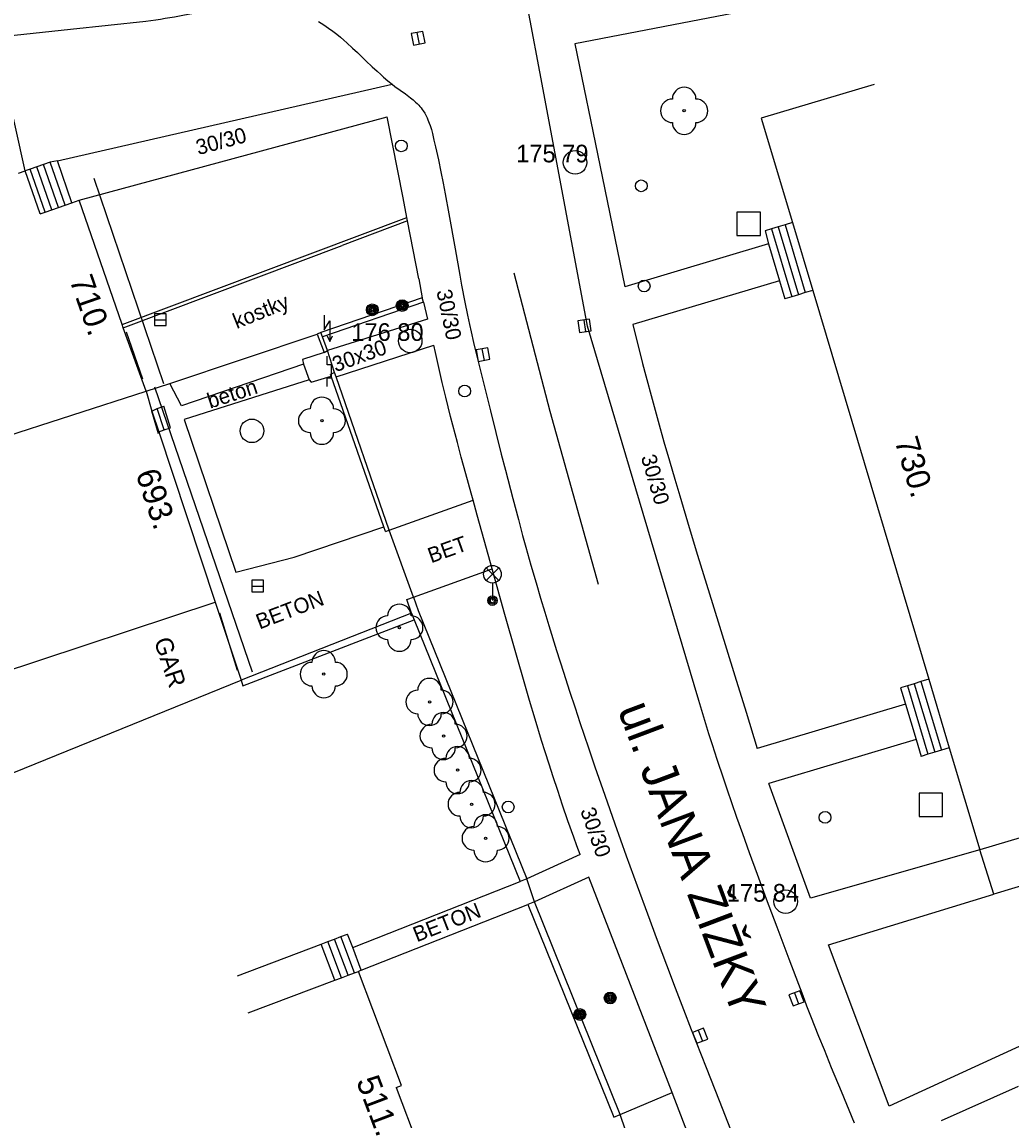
# Model space of a CAD drawing. Extents: x -539515 to -538098, y -1182060 to -1180157.
# Drawn here: x -538321.16 to -538279.17, y -1181221.62 to -1181175 of the extents above; entities that cross this region are included whole.
import ezdxf

# ---------------------------------------------------------------- set-up
doc = ezdxf.new("R2010")
doc.units = 0
for name, color, linetype in [('Vrstva 1', 7, 'Continuous'), ('Vrstva 11', 7, 'Continuous'), ('Vrstva 13', 7, 'Continuous'), ('Vrstva 14', 7, 'Continuous'), ('Vrstva 15', 7, 'Continuous'), ('Vrstva 22', 7, 'Continuous'), ('Vrstva 24', 7, 'Continuous'), ('Vrstva 25', 7, 'Continuous'), ('Vrstva 26', 7, 'Continuous'), ('Vrstva 27', 7, 'Continuous'), ('Vrstva 28', 7, 'Continuous'), ('Vrstva 33', 7, 'Continuous'), ('Vrstva 40', 7, 'Continuous'), ('Vrstva 41', 7, 'Continuous'), ('Vrstva 47', 7, 'Continuous'), ('Vrstva 49', 7, 'Continuous'), ('Vrstva 57', 7, 'Continuous'), ('Vrstva 68', 7, 'Continuous'), ('Vrstva 88', 7, 'Continuous')]:
    doc.layers.add(name, color=color, linetype=linetype)

msp = doc.modelspace()

# ---------------------------------------------------------------- linework, layer by layer
at = {"layer": 'Vrstva 1'}
for p, q in [((-538284.989, -1181177.649), (-538289.78, -1181179.08)), ((-538320.388, -1181183.142), (-538321.02, -1181181.32)), ((-538325.75, -1181193.85), (-538315.89, -1181190.68)), ((-538322.85, -1181202.91), (-538312.96, -1181199.64)), ((-538312.96, -1181199.64), (-538311.85, -1181202.94)), ((-538321.51, -1181206.86), (-538311.85, -1181202.94)), ((-538275.709, -1181208.719), (-538280.5, -1181210.15)), ((-538305.05, -1181220.15), (-538306.88, -1181215.31)), ((-538305.279, -1181220.237), (-538305.05, -1181220.15)), ((-538305.279, -1181220.237), (-538303.86, -1181223.99))]:
    msp.add_line(p, q, dxfattribs=at)
for points in [[(-538289.78, -1181179.08), (-538288.455, -1181183.515)], [(-538321.306, -1181181.419), (-538321.02, -1181181.32)], [(-538319.327, -1181182.773), (-538319.044, -1181182.675)], [(-538319.044, -1181182.675), (-538318.74, -1181182.57)], [(-538316.909, -1181187.845), (-538318.74, -1181182.57)], [(-538320.388, -1181183.142), (-538320.177, -1181183.068)], [(-538320.177, -1181183.068), (-538319.894, -1181182.97)], [(-538319.894, -1181182.97), (-538319.61, -1181182.871)], [(-538319.61, -1181182.871), (-538319.327, -1181182.773)], [(-538288.455, -1181183.515), (-538287.594, -1181186.399)], [(-538287.594, -1181186.399), (-538282.663, -1181202.909)], [(-538316.86, -1181187.986), (-538316.909, -1181187.845)], [(-538315.89, -1181190.68), (-538316.86, -1181187.986)], [(-538315.89, -1181190.68), (-538315.65, -1181191.53)], [(-538315.65, -1181191.53), (-538315.355, -1181192.398)], [(-538315.355, -1181192.398), (-538312.96, -1181199.64)], [(-538282.663, -1181202.909), (-538281.793, -1181205.822)], [(-538281.793, -1181205.822), (-538280.5, -1181210.15)], [(-538307.321, -1181215.477), (-538307.04, -1181215.371)], [(-538307.04, -1181215.371), (-538306.88, -1181215.31)], [(-538311.557, -1181217.078), (-538307.882, -1181215.689)], [(-538307.882, -1181215.689), (-538307.601, -1181215.583)], [(-538307.601, -1181215.583), (-538307.321, -1181215.477)]]:
    msp.add_lwpolyline(points, dxfattribs=at)
at = {"layer": 'Vrstva 11'}
for p, q in [((-538307.9, -1181189.88), (-538308.19, -1181188.95)), ((-538304.54, -1181199.42), (-538305.57, -1181196.58)), ((-538299.41, -1181212.36), (-538299.73, -1181211.38)), ((-538294.71, -1181224.5), (-538295.76, -1181221.39))]:
    msp.add_line(p, q, dxfattribs=at)
at = {"layer": 'Vrstva 13'}
for p, q in [((-538286.171, -1181173.699), (-538297.69, -1181175.93)), ((-538297.69, -1181175.93), (-538296.63, -1181181.085)), ((-538319.66, -1181180.9), (-538305.45, -1181177.64)), ((-538318.74, -1181182.57), (-538305.66, -1181179.02)), ((-538320.177, -1181183.068), (-538320.809, -1181181.247)), ((-538319.894, -1181182.97), (-538320.526, -1181181.149)), ((-538319.61, -1181182.871), (-538320.242, -1181181.05)), ((-538319.327, -1181182.773), (-538319.959, -1181180.952)), ((-538319.044, -1181182.675), (-538319.66, -1181180.9)), ((-538296.63, -1181181.085), (-538295.57, -1181186.24)), ((-538304.792, -1181183.445), (-538307.57, -1181184.49)), ((-538288.768, -1181183.608), (-538287.907, -1181186.492)), ((-538289.343, -1181183.78), (-538288.482, -1181186.664)), ((-538289.056, -1181183.694), (-538288.195, -1181186.578)), ((-538289.466, -1181184.418), (-538295.57, -1181186.24)), ((-538304.31, -1181185.9), (-538304.17, -1181186.71)), ((-538288.997, -1181185.989), (-538295.23, -1181187.85)), ((-538304.17, -1181186.71), (-538308.47, -1181188.19)), ((-538304.11, -1181186.9), (-538304.17, -1181186.71)), ((-538307.83, -1181190.06), (-538303.68, -1181188.72)), ((-538309.21, -1181189.53), (-538314.39, -1181191.3)), ((-538308.97, -1181190.19), (-538314.27, -1181191.88)), ((-538314.39, -1181191.3), (-538314.884, -1181190.344)), ((-538315.12, -1181192.319), (-538315.424, -1181191.404)), ((-538314.85, -1181192.23), (-538315.14, -1181191.31)), ((-538314.27, -1181191.88), (-538312.08, -1181198.36)), ((-538305.57, -1181196.58), (-538302.01, -1181195.301)), ((-538304.54, -1181199.42), (-538301.2, -1181198.22)), ((-538283.573, -1181203.181), (-538282.702, -1181206.094)), ((-538283.286, -1181203.095), (-538282.415, -1181206.008)), ((-538282.998, -1181203.009), (-538282.127, -1181205.922)), ((-538283.652, -1181203.967), (-538289.95, -1181205.85)), ((-538283.203, -1181205.469), (-538289.46, -1181207.34)), ((-538287.68, -1181212.2), (-538289.46, -1181207.34)), ((-538280.5, -1181210.15), (-538287.68, -1181212.2)), ((-538279.9, -1181212.03), (-538280.5, -1181210.15)), ((-538297.458, -1181210.348), (-538299.73, -1181211.38)), ((-538275.109, -1181210.599), (-538279.9, -1181212.03)), ((-538307.123, -1181214.303), (-538300.008, -1181211.493)), ((-538297.1, -1181211.31), (-538299.41, -1181212.36)), ((-538286.92, -1181214.19), (-538279.9, -1181212.03)), ((-538306.76, -1181215.265), (-538299.688, -1181212.472)), ((-538307.321, -1181215.477), (-538307.901, -1181213.942)), ((-538307.04, -1181215.371), (-538307.62, -1181213.836)), ((-538307.882, -1181215.689), (-538308.462, -1181214.154)), ((-538307.601, -1181215.583), (-538308.181, -1181214.048)), ((-538284.35, -1181221.03), (-538286.92, -1181214.19)), ((-538306.76, -1181215.265), (-538306.88, -1181215.31)), ((-538272.774, -1181215.727), (-538284.35, -1181221.03)), ((-538295.76, -1181221.39), (-538293.562, -1181220.456)), ((-538292.38, -1181223.51), (-538293.562, -1181220.456))]:
    msp.add_line(p, q, dxfattribs=at)
for points in [[(-538304.31, -1181185.9), (-538304.792, -1181183.445), (-538304.821, -1181183.296), (-538304.985, -1181182.46), (-538305.66, -1181179.02)], [(-538319.66, -1181180.9), (-538319.959, -1181180.952), (-538320.242, -1181181.05), (-538320.526, -1181181.149), (-538320.809, -1181181.247), (-538321.02, -1181181.32)], [(-538288.455, -1181183.515), (-538288.768, -1181183.608), (-538289.056, -1181183.694), (-538289.343, -1181183.78), (-538289.61, -1181183.86)], [(-538289.61, -1181183.86), (-538289.466, -1181184.418), (-538288.997, -1181185.989), (-538288.77, -1181186.75)], [(-538287.594, -1181186.399), (-538287.907, -1181186.492), (-538288.195, -1181186.578), (-538288.482, -1181186.664), (-538288.77, -1181186.75)], [(-538304.11, -1181186.9), (-538303.95, -1181187.62), (-538308.19, -1181188.95)], [(-538295.23, -1181187.85), (-538295.089, -1181188.42), (-538294.95, -1181188.97), (-538294.813, -1181189.503), (-538294.678, -1181190.019), (-538294.411, -1181191.016), (-538294.155, -1181191.949), (-538293.909, -1181192.822), (-538293.675, -1181193.639), (-538293.452, -1181194.405), (-538293.24, -1181195.121), (-538292.838, -1181196.464)], [(-538308.629, -1181188.249), (-538308.34, -1181189.03), (-538308.19, -1181188.95)], [(-538303.174, -1181190.93), (-538303.328, -1181190.311), (-538303.606, -1181189.036), (-538303.68, -1181188.72)], [(-538308.34, -1181189.03), (-538309.25, -1181189.33), (-538309.21, -1181189.53), (-538308.97, -1181190.19), (-538308.89, -1181190.29), (-538308.031, -1181190.043)], [(-538308.031, -1181190.043), (-538308.06, -1181189.96)], [(-538305.8, -1181196.43), (-538308.031, -1181190.043)], [(-538302.678, -1181192.85), (-538302.965, -1181191.753), (-538303.174, -1181190.93)], [(-538315.65, -1181191.53), (-538315.424, -1181191.404), (-538315.14, -1181191.31)], [(-538315.355, -1181192.398), (-538315.12, -1181192.319), (-538314.85, -1181192.23)], [(-538300.169, -1181201.89), (-538300.686, -1181200.056), (-538301.2, -1181198.22), (-538301.541, -1181197.003), (-538301.838, -1181195.939), (-538302.01, -1181195.301), (-538302.096, -1181195.007), (-538302.319, -1181194.19), (-538302.512, -1181193.476), (-538302.678, -1181192.85)], [(-538312.08, -1181198.36), (-538309.6, -1181197.73), (-538305.8, -1181196.43)], [(-538305.728, -1181196.636), (-538305.8, -1181196.43)], [(-538292.838, -1181196.464), (-538292.481, -1181197.637), (-538291.849, -1181199.688), (-538290.894, -1181202.766), (-538290.42, -1181204.307), (-538289.95, -1181205.85)], [(-538297.458, -1181210.348), (-538297.601, -1181209.978), (-538297.733, -1181209.617), (-538297.983, -1181208.916), (-538298.211, -1181208.257), (-538298.42, -1181207.637), (-538298.612, -1181207.054), (-538298.788, -1181206.507), (-538298.951, -1181205.993), (-538299.101, -1181205.51), (-538299.377, -1181204.603), (-538299.614, -1181203.808), (-538299.818, -1181203.112), (-538300.169, -1181201.89)], [(-538282.663, -1181202.909), (-538282.998, -1181203.009), (-538283.286, -1181203.095), (-538283.573, -1181203.181), (-538283.87, -1181203.27)], [(-538283.87, -1181203.27), (-538283.652, -1181203.967), (-538283.203, -1181205.469), (-538282.99, -1181206.18)], [(-538281.793, -1181205.822), (-538282.127, -1181205.922), (-538282.415, -1181206.008), (-538282.702, -1181206.094), (-538282.99, -1181206.18)], [(-538293.562, -1181220.456), (-538295.331, -1181215.883), (-538297.1, -1181211.31)], [(-538312.017, -1181215.497), (-538308.462, -1181214.154), (-538308.181, -1181214.048), (-538307.901, -1181213.942), (-538307.62, -1181213.836), (-538307.34, -1181213.73)], [(-538306.76, -1181215.265), (-538307.123, -1181214.303), (-538307.34, -1181213.73)], [(-538278.865, -1181220.195), (-538282.14, -1181221.65)]]:
    msp.add_lwpolyline(points, dxfattribs=at)
at = {"layer": 'Vrstva 15'}
for p, q in [((-538316.03, -1181190.16), (-538316.72, -1181188.17)), ((-538315.37, -1181192.49), (-538315.65, -1181191.53)), ((-538312.01, -1181202.54), (-538312.76, -1181200.1))]:
    msp.add_line(p, q, dxfattribs=at)
at = {"layer": 'Vrstva 22'}
for centre in [(-538293.05, -1181178.77), (-538308.43, -1181191.93), (-538305.14, -1181200.72), (-538308.35, -1181202.69), (-538303.86, -1181203.87), (-538303.265, -1181205.318), (-538302.67, -1181206.765), (-538302.075, -1181208.212), (-538301.48, -1181209.66)]:
    msp.add_circle(centre, 0.05, dxfattribs=at)
for centre, start, end in [((-538293.05, -1181178.27), 0, 180), ((-538293.55, -1181178.77), 90, 270), ((-538292.55, -1181178.77), 270, 90), ((-538293.05, -1181179.27), 180, 0), ((-538308.43, -1181191.43), 0, 180), ((-538308.93, -1181191.93), 90, 270), ((-538307.93, -1181191.93), 270, 90), ((-538308.43, -1181192.43), 180, 0), ((-538305.14, -1181200.22), 0, 180), ((-538305.64, -1181200.72), 90, 270), ((-538304.64, -1181200.72), 270, 90), ((-538305.14, -1181201.22), 180, 0), ((-538308.35, -1181202.19), 0, 180), ((-538308.85, -1181202.69), 90, 270), ((-538307.85, -1181202.69), 270, 90), ((-538308.35, -1181203.19), 180, 0), ((-538303.86, -1181203.37), 0, 180), ((-538304.36, -1181203.87), 90, 270), ((-538303.36, -1181203.87), 270, 90), ((-538303.86, -1181204.37), 180, 0), ((-538303.265, -1181204.818), 0, 180), ((-538303.765, -1181205.318), 90, 270), ((-538302.765, -1181205.318), 270, 90), ((-538303.265, -1181205.818), 180, 0), ((-538302.67, -1181206.265), 0, 180), ((-538303.17, -1181206.765), 90, 270), ((-538302.17, -1181206.765), 270, 90), ((-538302.67, -1181207.265), 180, 0), ((-538302.075, -1181207.712), 0, 180), ((-538302.575, -1181208.212), 90, 270), ((-538301.575, -1181208.212), 270, 90), ((-538302.075, -1181208.712), 180, 0), ((-538301.48, -1181209.16), 0, 180), ((-538301.98, -1181209.66), 90, 270), ((-538300.98, -1181209.66), 270, 90), ((-538301.48, -1181210.16), 180, 0)]:
    msp.add_arc(centre, 0.5, start, end, dxfattribs=at)
at = {"layer": 'Vrstva 24'}
for p, q in [((-538308.34, -1181187.444), (-538308.34, -1181188.07)), ((-538308.34, -1181188.07), (-538308.09, -1181187.695)), ((-538308.09, -1181187.695), (-538308.09, -1181188.57)), ((-538308.2, -1181188.325), (-538308.09, -1181188.57)), ((-538308.09, -1181188.57), (-538307.98, -1181188.325)), ((-538308.199, -1181189.559), (-538308.2, -1181189.191)), ((-538308.016, -1181189.56), (-538308.199, -1181189.559)), ((-538308.016, -1181190.112), (-538308.016, -1181189.56)), ((-538308.2, -1181190.48), (-538308.199, -1181190.112)), ((-538308.199, -1181190.112), (-538308.016, -1181190.112))]:
    msp.add_line(p, q, dxfattribs=at)
at = {"layer": 'Vrstva 25'}
for centre, radius in [((-538305.02, -1181187.04), 0.25), ((-538305.02, -1181187.04), 0.2), ((-538305.02, -1181187.04), 0.15), ((-538305.02, -1181187.04), 0.1), ((-538306.29, -1181187.22), 0.25), ((-538306.29, -1181187.22), 0.2), ((-538306.29, -1181187.22), 0.15), ((-538306.29, -1181187.22), 0.1), ((-538306.29, -1181187.22), 0.05), ((-538305.02, -1181187.04), 0.05), ((-538296.19, -1181216.44), 0.25), ((-538296.19, -1181216.44), 0.2), ((-538296.19, -1181216.44), 0.15), ((-538296.19, -1181216.44), 0.1), ((-538296.19, -1181216.44), 0.05), ((-538297.48, -1181217.14), 0.25), ((-538297.48, -1181217.14), 0.2), ((-538297.48, -1181217.14), 0.15), ((-538297.48, -1181217.14), 0.1), ((-538297.48, -1181217.14), 0.05)]:
    msp.add_circle(centre, radius, dxfattribs=at)
at = {"layer": 'Vrstva 26'}
for points in [[(-538290.81, -1181184.07), (-538289.81, -1181184.07), (-538289.81, -1181183.07), (-538290.81, -1181183.07)], [(-538283.08, -1181208.74), (-538282.08, -1181208.74), (-538282.08, -1181207.74), (-538283.08, -1181207.74)]]:
    msp.add_lwpolyline(points, close=True, dxfattribs=at)
at = {"layer": 'Vrstva 27'}
for p, q in [((-538304.292, -1181175.935), (-538304.388, -1181175.445)), ((-538315.54, -1181187.64), (-538315.04, -1181187.64)), ((-538297.316, -1181187.653), (-538297.244, -1181188.147)), ((-538301.637, -1181188.874), (-538301.543, -1181189.366)), ((-538311.41, -1181198.95), (-538310.91, -1181198.95)), ((-538288.369, -1181216.222), (-538288.191, -1181216.69)), ((-538292.458, -1181217.809), (-538292.276, -1181218.275))]:
    msp.add_line(p, q, dxfattribs=at)
for points in [[(-538304.046, -1181175.887), (-538304.143, -1181175.396), (-538304.634, -1181175.493), (-538304.537, -1181175.984)], [(-538315.54, -1181187.89), (-538315.04, -1181187.89), (-538315.04, -1181187.39), (-538315.54, -1181187.39)], [(-538297.564, -1181187.689), (-538297.491, -1181188.184), (-538296.996, -1181188.111), (-538297.069, -1181187.616)], [(-538301.882, -1181188.921), (-538301.789, -1181189.412), (-538301.298, -1181189.319), (-538301.391, -1181188.828)], [(-538311.41, -1181199.2), (-538310.91, -1181199.2), (-538310.91, -1181198.7), (-538311.41, -1181198.7)], [(-538288.603, -1181216.311), (-538288.425, -1181216.779), (-538287.957, -1181216.601), (-538288.135, -1181216.133)], [(-538292.691, -1181217.9), (-538292.509, -1181218.366), (-538292.043, -1181218.184), (-538292.225, -1181217.718)]]:
    msp.add_lwpolyline(points, close=True, dxfattribs=at)
for centre in [(-538297.68, -1181180.96), (-538304.68, -1181188.54), (-538311.4, -1181192.36), (-538288.74, -1181212.35)]:
    msp.add_circle(centre, 0.5, dxfattribs=at)
at = {"layer": 'Vrstva 28'}
for centre in [(-538305.06, -1181180.26), (-538294.87, -1181181.956), (-538294.75, -1181186.21), (-538302.37, -1181190.67), (-538300.52, -1181208.33), (-538287.069, -1181208.772)]:
    msp.add_circle(centre, 0.25, dxfattribs=at)
at = {"layer": 'Vrstva 33'}
for p, q in [((-538301.455, -1181198.71), (-538300.925, -1181198.18)), ((-538301.455, -1181198.18), (-538300.925, -1181198.71)), ((-538301.19, -1181198.82), (-538301.19, -1181199.57))]:
    msp.add_line(p, q, dxfattribs=at)
for centre, radius in [((-538301.19, -1181198.445), 0.375), ((-538301.19, -1181199.57), 0.2), ((-538301.19, -1181199.57), 0.145), ((-538301.19, -1181199.57), 0.0876)]:
    msp.add_circle(centre, radius, dxfattribs=at)
at = {"layer": 'Vrstva 57'}
for p, q in [((-538315.14, -1181190.37), (-538318.1, -1181181.64)), ((-538311.37, -1181202.61), (-538315.52, -1181190.5))]:
    msp.add_line(p, q, dxfattribs=at)
at = {"layer": 'Vrstva 68'}
for p, q in [((-538321.02, -1181181.32), (-538322.29, -1181175.65)), ((-538316.909, -1181187.845), (-538304.821, -1181183.296)), ((-538316.86, -1181187.986), (-538307.57, -1181184.49)), ((-538304.11, -1181186.9), (-538308.404, -1181188.371)), ((-538304.62, -1181200.099), (-538304.823, -1181199.519)), ((-538311.79, -1181203.19), (-538304.507, -1181200.377)), ((-538299.688, -1181212.472), (-538296.038, -1181221.502))]:
    msp.add_line(p, q, dxfattribs=at)
for points in [[(-538314.884, -1181190.344), (-538308.629, -1181188.249)], [(-538308.19, -1181188.95), (-538308.404, -1181188.371), (-538308.47, -1181188.19), (-538308.629, -1181188.249)], [(-538307.83, -1181190.06), (-538307.9, -1181189.88), (-538308.06, -1181189.96)], [(-538305.57, -1181196.58), (-538307.83, -1181190.06)], [(-538315.89, -1181190.68), (-538314.884, -1181190.344)], [(-538305.728, -1181196.636), (-538305.57, -1181196.58)], [(-538304.823, -1181199.519), (-538304.54, -1181199.42), (-538304.34, -1181199.99)], [(-538304.34, -1181199.99), (-538299.73, -1181211.38)], [(-538304.62, -1181200.099), (-538311.85, -1181202.94)], [(-538304.62, -1181200.099), (-538304.507, -1181200.377)], [(-538304.507, -1181200.377), (-538300.008, -1181211.493)], [(-538311.85, -1181202.94), (-538311.79, -1181203.19)], [(-538299.73, -1181211.38), (-538300.008, -1181211.493)], [(-538299.41, -1181212.36), (-538299.688, -1181212.472)], [(-538295.76, -1181221.39), (-538299.41, -1181212.36)], [(-538296.038, -1181221.502), (-538295.76, -1181221.39)]]:
    msp.add_lwpolyline(points, dxfattribs=at)
at = {"layer": 'Vrstva 88'}
for p, q in [((-538298.995, -1181178.09), (-538300.84, -1181168.26)), ((-538297.15, -1181187.92), (-538298.995, -1181178.09)), ((-538298.74, -1181191.54), (-538300.27, -1181185.67)), ((-538294.79, -1181195.865), (-538297.15, -1181187.92)), ((-538296.69, -1181198.88), (-538298.74, -1181191.54)), ((-538292.43, -1181203.81), (-538294.79, -1181195.865))]:
    msp.add_line(p, q, dxfattribs=at)
for points in [[(-538322.29, -1181175.65), (-538319.1, -1181175.305), (-538315.91, -1181174.96), (-538315.693, -1181174.934), (-538315.483, -1181174.906), (-538315.278, -1181174.875), (-538315.08, -1181174.843), (-538314.693, -1181174.775), (-538314.33, -1181174.707), (-538313.648, -1181174.576), (-538313.349, -1181174.521), (-538313.068, -1181174.472), (-538312.805, -1181174.429), (-538312.559, -1181174.393)], [(-538308.571, -1181174.984), (-538308.458, -1181175.053), (-538308.35, -1181175.121), (-538308.247, -1181175.189), (-538308.15, -1181175.257), (-538307.965, -1181175.391), (-538307.796, -1181175.522), (-538307.642, -1181175.648), (-538307.5, -1181175.769), (-538307.369, -1181175.884), (-538307.128, -1181176.104), (-538306.92, -1181176.3), (-538306.561, -1181176.645), (-538306.292, -1181176.903), (-538306.087, -1181177.094), (-538305.932, -1181177.235), (-538305.814, -1181177.339), (-538305.634, -1181177.492), (-538305.45, -1181177.64), (-538305.327, -1181177.735), (-538304.887, -1181178.056), (-538304.669, -1181178.222), (-538304.561, -1181178.308), (-538304.454, -1181178.397), (-538304.383, -1181178.462), (-538304.32, -1181178.526), (-538304.265, -1181178.589), (-538304.216, -1181178.65), (-538304.172, -1181178.709), (-538304.133, -1181178.767)], [(-538304.133, -1181178.767), (-538304.064, -1181178.877), (-538304.01, -1181178.978)], [(-538304.01, -1181178.978), (-538303.965, -1181179.067), (-538303.93, -1181179.148), (-538303.872, -1181179.291), (-538303.834, -1181179.4), (-538303.783, -1181179.565), (-538303.74, -1181179.73), (-538303.671, -1181180.021), (-538303.606, -1181180.303), (-538303.485, -1181180.85), (-538303.378, -1181181.364), (-538303.283, -1181181.846), (-538303.196, -1181182.299), (-538303.04, -1181183.148), (-538302.777, -1181184.635), (-538302.578, -1181185.75), (-538302.501, -1181186.167), (-538302.361, -1181186.896), (-538302.25, -1181187.441), (-538302.164, -1181187.85), (-538302.096, -1181188.156), (-538301.991, -1181188.613)], [(-538301.991, -1181188.613), (-538301.88, -1181189.07), (-538301.272, -1181191.512), (-538300.813, -1181193.343), (-538300.639, -1181194.029), (-538300.328, -1181195.229), (-538300.09, -1181196.127), (-538299.907, -1181196.8), (-538299.768, -1181197.305)], [(-538299.768, -1181197.305), (-538299.555, -1181198.06), (-538299.337, -1181198.814), (-538299.146, -1181199.459), (-538298.964, -1181200.063), (-538298.792, -1181200.629), (-538298.464, -1181201.687), (-538298.171, -1181202.611), (-538297.912, -1181203.418), (-538297.681, -1181204.123), (-538297.477, -1181204.739), (-538297.116, -1181205.817), (-538296.841, -1181206.624)], [(-538289.939, -1181211.195), (-538290.273, -1181210.279), (-538290.562, -1181209.477), (-538290.811, -1181208.774), (-538291.026, -1181208.157), (-538291.211, -1181207.617), (-538291.371, -1181207.144), (-538291.647, -1181206.314), (-538291.849, -1181205.69), (-538291.998, -1181205.221), (-538292.217, -1181204.516), (-538292.43, -1181203.81)], [(-538296.841, -1181206.624), (-538296.424, -1181207.832), (-538296, -1181209.04), (-538295.514, -1181210.403), (-538295.052, -1181211.677), (-538294.613, -1181212.87), (-538294.197, -1181213.987), (-538293.804, -1181215.032), (-538293.432, -1181216.01)], [(-538289.105, -1181213.433), (-538289.552, -1181212.24), (-538289.939, -1181211.195)], [(-538285.82, -1181221.76), (-538286.372, -1181220.413), (-538286.79, -1181219.401), (-538287.099, -1181218.642), (-538287.329, -1181218.071), (-538287.668, -1181217.212), (-538287.835, -1181216.782), (-538288, -1181216.35), (-538288.59, -1181214.794), (-538289.105, -1181213.433)], [(-538293.432, -1181216.01), (-538293.08, -1181216.926)], [(-538293.08, -1181216.926), (-538292.749, -1181217.784), (-538292.121, -1181219.39), (-538291.566, -1181220.794), (-538291.077, -1181222.02), (-538290.646, -1181223.092), (-538289.886, -1181224.965)]]:
    msp.add_lwpolyline(points, dxfattribs=at)

# ---------------------------------------------------------------- texts
at = {"layer": 'Vrstva 14'}
for s, p in [('175 79 ', (-538300.18, -1181180.96)), ('176 80 ', (-538307.18, -1181188.54)), ('175 84 ', (-538291.24, -1181212.35))]:
    msp.add_text(s, height=0.75, dxfattribs=at).set_placement(p)
at = {"layer": 'Vrstva 40'}
for s, rotation, p in [('30/30', 15.1847, (-538313.676, -1181180.655)), ('30/30', 281.8162, (-538303.571, -1181186.422)), ('kostky', 21.8862, (-538312.046, -1181188.039)), ('30x30', 19.7618, (-538307.848, -1181189.873)), ('beton', 17.8231, (-538313.176, -1181191.42)), ('30/30', 286.5436, (-538294.894, -1181193.471)), ('BET', 19.7618, (-538303.792, -1181197.986)), ('BETON', 20.9748, (-538311.075, -1181200.798)), ('30/30', 289.4131, (-538297.47, -1181208.479)), ('BETON', 21.5509, (-538304.399, -1181214.079))]:
    msp.add_text(s, height=0.65, rotation=rotation, dxfattribs=at).set_placement(p)
at = {"layer": 'Vrstva 41'}
msp.add_text('GAR', height=0.75, rotation=288.2289, dxfattribs=at).set_placement((-538315.569, -1181201.268))
at = {"layer": 'Vrstva 47'}
for s, rotation, p in [('710.', 289.1402, (-538319.155, -1181185.947)), ('730.', 286.6299, (-538284.123, -1181192.779)), ('693.', 288.3967, (-538316.347, -1181194.166)), ('511.', 290.7115, (-538306.986, -1181219.964))]:
    msp.add_text(s, height=1, rotation=rotation, dxfattribs=at).set_placement(p)
at = {"layer": 'Vrstva 49'}
msp.add_text('ul. JANA ŽIŽKY', height=1.5, rotation=290.6136, dxfattribs=at).set_placement((-538295.885, -1181204.188))

doc.saveas('drawing.dxf')
